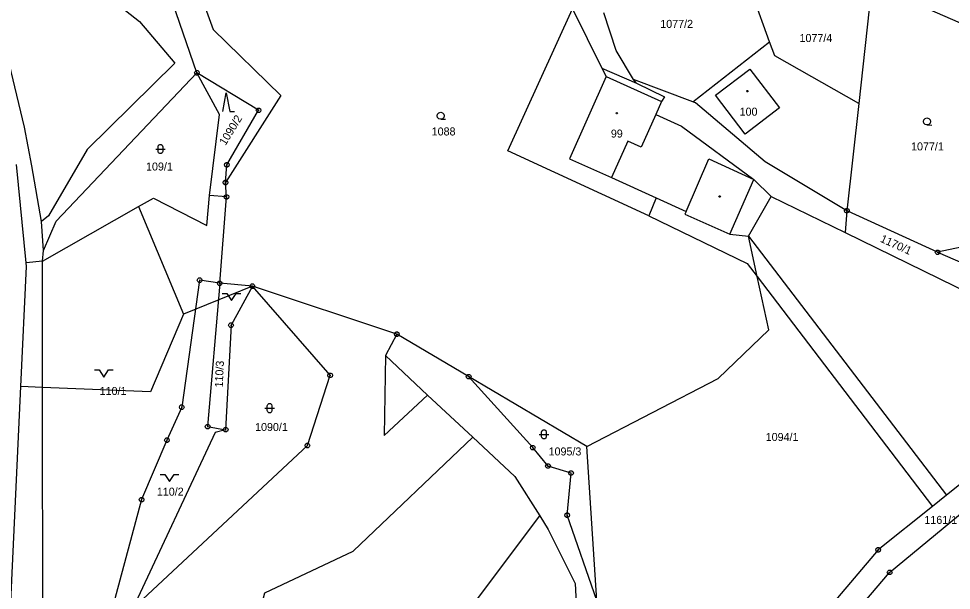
# Model space of a CAD drawing. Extents: x -694465 to -690527, y -983694 to -978978.
# Drawn here: x -691742 to -691544, y -981397.2 to -981275.8 of the extents above; entities that cross this region are included whole.
import ezdxf

# ---------------------------------------------------------------- set-up
doc = ezdxf.new("R2010")
doc.units = 0
for name, color, linetype in [('Vrstva 1', 7, 'Continuous'), ('Vrstva 18', 7, 'Continuous'), ('Vrstva 19', 7, 'Continuous'), ('Vrstva 24', 7, 'Continuous'), ('Vrstva 25', 7, 'Continuous')]:
    doc.layers.add(name, color=color, linetype=linetype)

msp = doc.modelspace()

# ---------------------------------------------------------------- linework, layer by layer
at = {"layer": 'Vrstva 1'}
msp.add_line((-691692.42, -981332.62), (-691707.029, -981338.563), dxfattribs=at)
for points in [[(-691740.82, -981298.81), (-691752.16, -981251.44)], [(-691709.35, -981254.22), (-691700.77, -981278.05)], [(-691704.18, -981287.3), (-691714.4, -981257.62)], [(-691582.615, -981280.689), (-691589.57, -981261.4)], [(-691561.01, -981269.74), (-691563.67, -981293.77)], [(-691721.99, -981272.02), (-691716.36, -981276.39)], [(-691608.26, -981317.667), (-691638.175, -981303.881), (-691624.46, -981273.69)], [(-691624.46, -981273.69), (-691618.19, -981286.31)], [(-691550.26, -981273.12), (-691531.76, -981281.2)], [(-691615.15, -981282.57), (-691617.79, -981274.54)], [(-691716.36, -981276.39), (-691708.9, -981285.26)], [(-691700.77, -981278.05), (-691686.39, -981292.13)], [(-691598.937, -981293.431), (-691582.615, -981280.689)], [(-691581.53, -981283.7), (-691582.615, -981280.689)], [(-691611.53, -981288.68), (-691615.15, -981282.57)], [(-691563.67, -981293.77), (-691581.53, -981283.7)], [(-691708.9, -981285.26), (-691727.52, -981303.56)], [(-691734.05, -981318.79), (-691704.18, -981287.3)], [(-691691.09, -981295.24), (-691704.18, -981287.3)], [(-691699.37, -981296.17), (-691704.18, -981287.3)], [(-691618.19, -981286.31), (-691617.3, -981288.1)], [(-691618.19, -981286.31), (-691610.9, -981289.5)], [(-691580.53, -981294.74), (-691587.83, -981300.29), (-691594.1, -981292.05), (-691586.81, -981286.49), (-691580.53, -981294.74)], [(-691617.3, -981288.1), (-691625.1, -981305.54)], [(-691617.3, -981288.1), (-691605.55, -981293.36)], [(-691598.937, -981293.431), (-691611.53, -981288.68)], [(-691610.9, -981289.5), (-691611.53, -981288.68)], [(-691610.9, -981289.5), (-691604.9, -981292.4)], [(-691686.39, -981292.13), (-691698.12, -981310.58)], [(-691605.55, -981293.36), (-691606.79, -981296.13)], [(-691604.9, -981292.4), (-691605.55, -981293.36)], [(-691598.33, -981293.66), (-691598.937, -981293.431)], [(-691697.85, -981306.83), (-691691.09, -981295.24)], [(-691583.57, -981306.23), (-691598.33, -981293.66)], [(-691563.67, -981293.77), (-691566.2, -981316.58)], [(-691701.5, -981313.32), (-691699.37, -981296.17)], [(-691606.79, -981296.13), (-691609.89, -981303.06)], [(-691606.79, -981296.13), (-691601.32, -981298.62)], [(-691739.24, -981307.07), (-691740.82, -981298.81)], [(-691601.32, -981298.62), (-691585.92, -981309.97)], [(-691612.72, -981301.8), (-691616.18, -981309.53)], [(-691609.89, -981303.06), (-691612.72, -981301.8)], [(-691727.52, -981303.56), (-691735.72, -981317.67)], [(-691740.463, -981327.666), (-691742.51, -981306.77)], [(-691737.19, -981318.9), (-691739.24, -981307.07)], [(-691698.12, -981310.58), (-691697.85, -981306.83)], [(-691625.1, -981305.54), (-691616.18, -981309.53)], [(-691600.33, -981316.75), (-691595.48, -981305.56)], [(-691595.48, -981305.56), (-691585.92, -981309.97)], [(-691566.2, -981316.58), (-691583.57, -981306.23)], [(-691697.91, -981313.65), (-691698.12, -981310.58)], [(-691616.18, -981309.53), (-691606.661, -981313.866)], [(-691591.07, -981321.54), (-691585.92, -981309.97)], [(-691585.92, -981309.97), (-691582.25, -981313.56)], [(-691702.08, -981319.69), (-691701.5, -981313.32)], [(-691697.91, -981313.65), (-691701.5, -981313.32)], [(-691716.586, -981315.704), (-691713.44, -981313.92)], [(-691713.44, -981313.92), (-691702.08, -981319.69)], [(-691699.35, -981331.99), (-691697.91, -981313.65)], [(-691606.661, -981313.866), (-691608.26, -981317.667)], [(-691606.661, -981313.866), (-691600.33, -981316.75)], [(-691587.06, -981322.02), (-691582.25, -981313.56)], [(-691582.25, -981313.56), (-691566.58, -981321.214)], [(-691736.99, -981327.27), (-691716.586, -981315.704)], [(-691716.586, -981315.704), (-691707.029, -981338.563), (-691714.059, -981355.058), (-691736.949, -981354.111)], [(-691600.33, -981316.75), (-691600.57, -981317.3)], [(-691600.57, -981317.3), (-691591.07, -981321.54)], [(-691566.2, -981316.58), (-691566.58, -981321.214)], [(-691566.033, -981316.657), (-691566.2, -981316.58)], [(-691546.94, -981325.41), (-691566.033, -981316.657)], [(-691735.72, -981317.67), (-691737.19, -981318.9)], [(-691736.79, -981325.04), (-691737.19, -981318.9)], [(-691736.79, -981325.04), (-691734.05, -981318.79)], [(-691608.26, -981317.667), (-691587.341, -981327.763)], [(-691566.58, -981321.214), (-691533.32, -981337.46)], [(-691591.07, -981321.54), (-691587.06, -981322.02)], [(-691585.232, -981330.535), (-691587.06, -981322.02)], [(-691587.06, -981322.02), (-691545.016, -981376.977)], [(-691736.99, -981327.27), (-691736.79, -981325.04)], [(-691537.9, -981323.44), (-691546.94, -981325.41)], [(-691736.99, -981327.27), (-691740.463, -981327.666)], [(-691736.949, -981354.111), (-691736.99, -981327.27)], [(-691546.94, -981325.41), (-691539.46, -981328.66)], [(-691741.58, -981353.92), (-691740.39, -981328.41)], [(-691740.39, -981328.41), (-691740.463, -981327.666)], [(-691587.341, -981327.763), (-691585.232, -981330.535)], [(-691582.8, -981341.86), (-691585.232, -981330.535)], [(-691585.232, -981330.535), (-691548.051, -981379.403)], [(-691703.61, -981331.34), (-691707.42, -981358.31)], [(-691699.35, -981331.99), (-691703.61, -981331.34)], [(-691699.35, -981331.99), (-691701.91, -981362.45)], [(-691692.42, -981332.62), (-691699.35, -981331.99)], [(-691692.42, -981332.62), (-691696.95, -981340.88)], [(-691661.75, -981342.8), (-691692.42, -981332.62)], [(-691675.91, -981351.55), (-691692.42, -981332.62)], [(-691696.95, -981340.88), (-691698.09, -981363.1)], [(-691661.75, -981342.8), (-691664.17, -981347.35)], [(-691646.5, -981351.83), (-691661.75, -981342.8)], [(-691593.53, -981352.25), (-691582.8, -981341.86)], [(-691664.17, -981347.35), (-691664.462, -981364.315), (-691655.207, -981355.733)], [(-691664.17, -981347.35), (-691655.207, -981355.733)], [(-691680.73, -981366.45), (-691675.91, -981351.55)], [(-691621.39, -981366.69), (-691646.5, -981351.83)], [(-691632.9, -981366.9), (-691646.5, -981351.83)], [(-691621.39, -981366.69), (-691593.53, -981352.25)], [(-691744.14, -981408.83), (-691741.58, -981353.92)], [(-691736.949, -981354.111), (-691741.58, -981353.92)], [(-691736.87, -981405.98), (-691736.949, -981354.111)], [(-691655.207, -981355.733), (-691645.628, -981364.692)], [(-691519.66, -981356.71), (-691545.016, -981376.977)], [(-691707.42, -981358.31), (-691710.56, -981365.33)], [(-691701.91, -981362.45), (-691698.09, -981363.1)], [(-691557.12, -981393.42), (-691518.49, -981361.48)], [(-691700.32, -981363.7), (-691717.79, -981401.06)], [(-691698.09, -981363.1), (-691700.32, -981363.7)], [(-691698.708, -981431.579), (-691689.798, -981397.776), (-691671.05, -981388.904), (-691645.628, -981364.692)], [(-691645.628, -981364.692), (-691636.68, -981373.06)], [(-691717.79, -981401.06), (-691680.73, -981366.45)], [(-691710.56, -981365.33), (-691715.93, -981377.96)], [(-691629.65, -981370.82), (-691632.9, -981366.9)], [(-691619.31, -981399.4), (-691621.39, -981366.69)], [(-691624.76, -981372.3), (-691629.65, -981370.82)], [(-691625.59, -981381.27), (-691624.76, -981372.3)], [(-691636.68, -981373.06), (-691631.417, -981381.408)], [(-691715.93, -981377.96), (-691722.64, -981402.72)], [(-691545.016, -981376.977), (-691548.051, -981379.403)], [(-691548.051, -981379.403), (-691559.57, -981388.61)], [(-691643.35, -981414.8), (-691646.727, -981401.831), (-691631.417, -981381.408)], [(-691631.417, -981381.408), (-691629.6, -981384.29)], [(-691619.31, -981399.4), (-691625.59, -981381.27)], [(-691629.6, -981384.29), (-691623.88, -981395.8)], [(-691559.57, -981388.61), (-691583.49, -981416.88)], [(-691578.93, -981419.06), (-691557.12, -981393.42)], [(-691623.88, -981395.8), (-691623.26, -981408.46)]]:
    msp.add_lwpolyline(points, dxfattribs=at)
at = {"layer": 'Vrstva 24'}
for points in [[(-691704.026, -981286.824), (-691703.776, -981287.006), (-691703.68, -981287.3), (-691703.776, -981287.594), (-691704.026, -981287.776), (-691704.334, -981287.776), (-691704.584, -981287.594), (-691704.68, -981287.3), (-691704.584, -981287.006), (-691704.334, -981286.824)], [(-691690.936, -981294.764), (-691690.686, -981294.946), (-691690.59, -981295.24), (-691690.686, -981295.534), (-691690.936, -981295.716), (-691691.244, -981295.716), (-691691.494, -981295.534), (-691691.59, -981295.24), (-691691.494, -981294.946), (-691691.244, -981294.764)], [(-691697.696, -981306.354), (-691697.446, -981306.536), (-691697.35, -981306.83), (-691697.446, -981307.124), (-691697.696, -981307.306), (-691698.004, -981307.306), (-691698.254, -981307.124), (-691698.35, -981306.83), (-691698.254, -981306.536), (-691698.004, -981306.354)], [(-691697.966, -981310.104), (-691697.716, -981310.286), (-691697.62, -981310.58), (-691697.716, -981310.874), (-691697.966, -981311.056), (-691698.274, -981311.056), (-691698.524, -981310.874), (-691698.62, -981310.58), (-691698.524, -981310.286), (-691698.274, -981310.104)], [(-691697.756, -981313.174), (-691697.506, -981313.356), (-691697.41, -981313.65), (-691697.506, -981313.944), (-691697.756, -981314.126), (-691698.064, -981314.126), (-691698.314, -981313.944), (-691698.41, -981313.65), (-691698.314, -981313.356), (-691698.064, -981313.174)], [(-691566.046, -981316.104), (-691565.796, -981316.286), (-691565.7, -981316.58), (-691565.796, -981316.874), (-691566.046, -981317.056), (-691566.354, -981317.056), (-691566.604, -981316.874), (-691566.7, -981316.58), (-691566.604, -981316.286), (-691566.354, -981316.104)], [(-691546.786, -981324.934), (-691546.536, -981325.116), (-691546.44, -981325.41), (-691546.536, -981325.704), (-691546.786, -981325.886), (-691547.094, -981325.886), (-691547.344, -981325.704), (-691547.44, -981325.41), (-691547.344, -981325.116), (-691547.094, -981324.934)], [(-691703.456, -981330.864), (-691703.206, -981331.046), (-691703.11, -981331.34), (-691703.206, -981331.634), (-691703.456, -981331.816), (-691703.764, -981331.816), (-691704.014, -981331.634), (-691704.11, -981331.34), (-691704.014, -981331.046), (-691703.764, -981330.864)], [(-691699.196, -981331.514), (-691698.946, -981331.696), (-691698.85, -981331.99), (-691698.946, -981332.284), (-691699.196, -981332.466), (-691699.504, -981332.466), (-691699.754, -981332.284), (-691699.85, -981331.99), (-691699.754, -981331.696), (-691699.504, -981331.514)], [(-691692.266, -981332.144), (-691692.016, -981332.326), (-691691.92, -981332.62), (-691692.016, -981332.914), (-691692.266, -981333.096), (-691692.574, -981333.096), (-691692.824, -981332.914), (-691692.92, -981332.62), (-691692.824, -981332.326), (-691692.574, -981332.144)], [(-691696.796, -981340.404), (-691696.546, -981340.586), (-691696.45, -981340.88), (-691696.546, -981341.174), (-691696.796, -981341.356), (-691697.104, -981341.356), (-691697.354, -981341.174), (-691697.45, -981340.88), (-691697.354, -981340.586), (-691697.104, -981340.404)], [(-691661.596, -981342.324), (-691661.346, -981342.506), (-691661.25, -981342.8), (-691661.346, -981343.094), (-691661.596, -981343.276), (-691661.904, -981343.276), (-691662.154, -981343.094), (-691662.25, -981342.8), (-691662.154, -981342.506), (-691661.904, -981342.324)], [(-691661.596, -981342.324), (-691661.346, -981342.506), (-691661.25, -981342.8), (-691661.346, -981343.094), (-691661.596, -981343.276), (-691661.904, -981343.276), (-691662.154, -981343.094), (-691662.25, -981342.8), (-691662.154, -981342.506), (-691661.904, -981342.324)], [(-691675.756, -981351.074), (-691675.506, -981351.256), (-691675.41, -981351.55), (-691675.506, -981351.844), (-691675.756, -981352.026), (-691676.064, -981352.026), (-691676.314, -981351.844), (-691676.41, -981351.55), (-691676.314, -981351.256), (-691676.064, -981351.074)], [(-691646.346, -981351.354), (-691646.096, -981351.536), (-691646, -981351.83), (-691646.096, -981352.124), (-691646.346, -981352.306), (-691646.654, -981352.306), (-691646.904, -981352.124), (-691647, -981351.83), (-691646.904, -981351.536), (-691646.654, -981351.354)], [(-691707.266, -981357.834), (-691707.016, -981358.016), (-691706.92, -981358.31), (-691707.016, -981358.604), (-691707.266, -981358.786), (-691707.574, -981358.786), (-691707.824, -981358.604), (-691707.92, -981358.31), (-691707.824, -981358.016), (-691707.574, -981357.834)], [(-691701.756, -981361.974), (-691701.506, -981362.156), (-691701.41, -981362.45), (-691701.506, -981362.744), (-691701.756, -981362.926), (-691702.064, -981362.926), (-691702.314, -981362.744), (-691702.41, -981362.45), (-691702.314, -981362.156), (-691702.064, -981361.974)], [(-691697.936, -981362.624), (-691697.686, -981362.806), (-691697.59, -981363.1), (-691697.686, -981363.394), (-691697.936, -981363.576), (-691698.244, -981363.576), (-691698.494, -981363.394), (-691698.59, -981363.1), (-691698.494, -981362.806), (-691698.244, -981362.624)], [(-691710.406, -981364.854), (-691710.156, -981365.036), (-691710.06, -981365.33), (-691710.156, -981365.624), (-691710.406, -981365.806), (-691710.714, -981365.806), (-691710.964, -981365.624), (-691711.06, -981365.33), (-691710.964, -981365.036), (-691710.714, -981364.854)], [(-691680.576, -981365.974), (-691680.326, -981366.156), (-691680.23, -981366.45), (-691680.326, -981366.744), (-691680.576, -981366.926), (-691680.884, -981366.926), (-691681.134, -981366.744), (-691681.23, -981366.45), (-691681.134, -981366.156), (-691680.884, -981365.974)], [(-691632.746, -981366.424), (-691632.496, -981366.606), (-691632.4, -981366.9), (-691632.496, -981367.194), (-691632.746, -981367.376), (-691633.054, -981367.376), (-691633.304, -981367.194), (-691633.4, -981366.9), (-691633.304, -981366.606), (-691633.054, -981366.424)], [(-691629.496, -981370.344), (-691629.246, -981370.526), (-691629.15, -981370.82), (-691629.246, -981371.114), (-691629.496, -981371.296), (-691629.804, -981371.296), (-691630.054, -981371.114), (-691630.15, -981370.82), (-691630.054, -981370.526), (-691629.804, -981370.344)], [(-691624.606, -981371.824), (-691624.356, -981372.006), (-691624.26, -981372.3), (-691624.356, -981372.594), (-691624.606, -981372.776), (-691624.914, -981372.776), (-691625.164, -981372.594), (-691625.26, -981372.3), (-691625.164, -981372.006), (-691624.914, -981371.824)], [(-691715.776, -981377.484), (-691715.526, -981377.666), (-691715.43, -981377.96), (-691715.526, -981378.254), (-691715.776, -981378.436), (-691716.084, -981378.436), (-691716.334, -981378.254), (-691716.43, -981377.96), (-691716.334, -981377.666), (-691716.084, -981377.484)], [(-691625.436, -981380.794), (-691625.186, -981380.976), (-691625.09, -981381.27), (-691625.186, -981381.564), (-691625.436, -981381.746), (-691625.744, -981381.746), (-691625.994, -981381.564), (-691626.09, -981381.27), (-691625.994, -981380.976), (-691625.744, -981380.794)], [(-691559.416, -981388.134), (-691559.166, -981388.316), (-691559.07, -981388.61), (-691559.166, -981388.904), (-691559.416, -981389.086), (-691559.724, -981389.086), (-691559.974, -981388.904), (-691560.07, -981388.61), (-691559.974, -981388.316), (-691559.724, -981388.134)], [(-691556.966, -981392.944), (-691556.716, -981393.126), (-691556.62, -981393.42), (-691556.716, -981393.714), (-691556.966, -981393.896), (-691557.274, -981393.896), (-691557.524, -981393.714), (-691557.62, -981393.42), (-691557.524, -981393.126), (-691557.274, -981392.944)]]:
    msp.add_lwpolyline(points, close=True, dxfattribs=at)
for points in [[(-691704.299, -981287.3), (-691704.06, -981287.3)], [(-691691.209, -981295.24), (-691690.97, -981295.24)], [(-691697.969, -981306.83), (-691697.73, -981306.83)], [(-691698.239, -981310.58), (-691698, -981310.58)], [(-691698.029, -981313.65), (-691697.79, -981313.65)], [(-691566.319, -981316.58), (-691566.08, -981316.58)], [(-691547.059, -981325.41), (-691546.82, -981325.41)], [(-691703.729, -981331.34), (-691703.49, -981331.34)], [(-691699.469, -981331.99), (-691699.23, -981331.99)], [(-691692.539, -981332.62), (-691692.3, -981332.62)], [(-691697.069, -981340.88), (-691696.83, -981340.88)], [(-691661.869, -981342.8), (-691661.63, -981342.8)], [(-691661.869, -981342.8), (-691661.63, -981342.8)], [(-691676.029, -981351.55), (-691675.79, -981351.55)], [(-691646.619, -981351.83), (-691646.38, -981351.83)], [(-691707.539, -981358.31), (-691707.3, -981358.31)], [(-691702.029, -981362.45), (-691701.79, -981362.45)], [(-691698.209, -981363.1), (-691697.97, -981363.1)], [(-691710.679, -981365.33), (-691710.44, -981365.33)], [(-691680.849, -981366.45), (-691680.61, -981366.45)], [(-691633.019, -981366.9), (-691632.78, -981366.9)], [(-691629.769, -981370.82), (-691629.53, -981370.82)], [(-691624.879, -981372.3), (-691624.64, -981372.3)], [(-691716.049, -981377.96), (-691715.81, -981377.96)], [(-691625.709, -981381.27), (-691625.47, -981381.27)], [(-691559.689, -981388.61), (-691559.45, -981388.61)], [(-691557.239, -981393.42), (-691557, -981393.42)]]:
    msp.add_lwpolyline(points, dxfattribs=at)
at = {"layer": 'Vrstva 25'}
for points in [[(-691698.72, -981295.53), (-691697.97, -981291.53), (-691697.22, -981295.53), (-691696.22, -981295.53)], [(-691652.43, -981297.16), (-691652.805, -981297.059), (-691653.079, -981296.785), (-691653.18, -981296.41), (-691653.079, -981296.035), (-691652.805, -981295.761), (-691652.43, -981295.66), (-691652.055, -981295.761), (-691651.781, -981296.035), (-691651.68, -981296.41), (-691651.781, -981296.785), (-691652.055, -981297.059), (-691652.43, -981297.16), (-691651.43, -981297.161)], [(-691549.2, -981298.37), (-691549.575, -981298.269), (-691549.849, -981297.995), (-691549.95, -981297.62), (-691549.849, -981297.245), (-691549.575, -981296.971), (-691549.2, -981296.87), (-691548.825, -981296.971), (-691548.551, -981297.245), (-691548.45, -981297.62), (-691548.551, -981297.995), (-691548.825, -981298.269), (-691549.2, -981298.37), (-691548.2, -981298.371)], [(-691712.94, -981303.48), (-691710.94, -981303.48)], [(-691698.85, -981334.14), (-691697.85, -981334.14), (-691696.85, -981335.64), (-691695.85, -981334.14), (-691694.85, -981334.14)], [(-691725.94, -981350.41), (-691724.94, -981350.41), (-691723.94, -981351.91), (-691722.94, -981350.41), (-691721.94, -981350.41)], [(-691689.75, -981358.53), (-691687.75, -981358.53)], [(-691631.51, -981364.1), (-691629.51, -981364.1)], [(-691712.01, -981372.61), (-691711.01, -981372.61), (-691710.01, -981374.11), (-691709.01, -981372.61), (-691708.01, -981372.61)]]:
    msp.add_lwpolyline(points, dxfattribs=at)
for points in [[(-691587.223, -981291.038), (-691587.135, -981291.19), (-691587.223, -981291.342), (-691587.397, -981291.342), (-691587.485, -981291.19), (-691587.397, -981291.038)], [(-691614.953, -981295.688), (-691614.865, -981295.84), (-691614.953, -981295.992), (-691615.127, -981295.992), (-691615.215, -981295.84), (-691615.127, -981295.688)], [(-691712.44, -981302.98), (-691712.345, -981302.686), (-691712.095, -981302.504), (-691711.785, -981302.504), (-691711.535, -981302.686), (-691711.44, -981302.98), (-691711.44, -981303.98), (-691711.535, -981304.274), (-691711.785, -981304.456), (-691712.095, -981304.456), (-691712.345, -981304.274), (-691712.44, -981303.98)], [(-691593.133, -981313.428), (-691593.045, -981313.58), (-691593.133, -981313.732), (-691593.307, -981313.732), (-691593.395, -981313.58), (-691593.307, -981313.428)], [(-691689.25, -981358.03), (-691689.155, -981357.736), (-691688.905, -981357.554), (-691688.595, -981357.554), (-691688.345, -981357.736), (-691688.25, -981358.03), (-691688.25, -981359.03), (-691688.345, -981359.324), (-691688.595, -981359.506), (-691688.905, -981359.506), (-691689.155, -981359.324), (-691689.25, -981359.03)], [(-691631.01, -981363.6), (-691630.915, -981363.306), (-691630.665, -981363.124), (-691630.355, -981363.124), (-691630.105, -981363.306), (-691630.01, -981363.6), (-691630.01, -981364.6), (-691630.105, -981364.894), (-691630.355, -981365.076), (-691630.665, -981365.076), (-691630.915, -981364.894), (-691631.01, -981364.6)]]:
    msp.add_lwpolyline(points, close=True, dxfattribs=at)

# ---------------------------------------------------------------- texts
at = {"layer": 'Vrstva 18'}
for s, p in [('1077/2', (-691605.814, -981277.74)), ('1077/4', (-691576.257, -981280.74)), ('1088', (-691654.349, -981300.59)), ('1077/1', (-691552.573, -981303.77)), ('109/1', (-691714.994, -981308.04)), ('110/1', (-691724.837, -981355.72)), ('1090/1', (-691691.84, -981363.38)), ('1094/1', (-691583.433, -981365.5)), ('1095/3', (-691629.527, -981368.57)), ('110/2', (-691712.697, -981377.12)), ('1161/1', (-691549.747, -981383.11))]:
    msp.add_text(s, height=1.7, dxfattribs=at).set_placement(p)
for s, rotation, p in [('1090/2', 58.49899, (-691698.119, -981302.847)), ('1170/1', 335.69597, (-691559.273, -981323.129)), ('110/3', 87.31877, (-691698.712, -981354.168))]:
    msp.add_text(s, height=1.7, rotation=rotation, dxfattribs=at).set_placement(p)
at = {"layer": 'Vrstva 19'}
for s, p in [('100', (-691588.97, -981296.39)), ('99', (-691616.305, -981301.04))]:
    msp.add_text(s, height=1.7, dxfattribs=at).set_placement(p)

doc.saveas('drawing.dxf')
